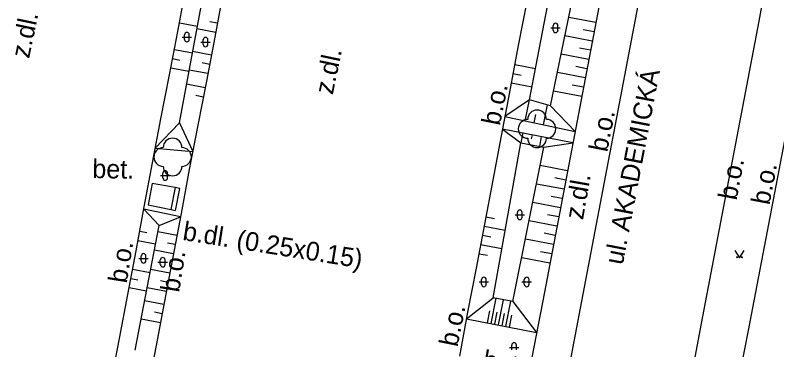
# Model space of a CAD drawing. Extents: x -601602 to -600882, y -1162594 to -1161950.
# Drawn here: x -601548.63 to -601508.03, y -1162346.85 to -1162329.03 of the extents above; entities that cross this region are included whole.
import ezdxf

# ---------------------------------------------------------------- set-up
doc = ezdxf.new("R2010")
doc.units = 0
for name, color, linetype in [('Vrstva 13', 7, 'Continuous'), ('Vrstva 14', 7, 'Continuous'), ('Vrstva 15 (Construction)', 7, 'Continuous'), ('Vrstva 16', 7, 'Continuous')]:
    doc.layers.add(name, color=color, linetype=linetype)

msp = doc.modelspace()

# ---------------------------------------------------------------- linework, layer by layer
at = {"layer": 'Vrstva 13'}
for p, q in [((-601505.5, -1162311.16), (-601508.99, -1162329.34)), ((-601539.96, -1162329.89), (-601539.52, -1162327.54)), ((-601537.55, -1162327.86), (-601537.99, -1162330.2)), ((-601521.36, -1162328.3), (-601521.81, -1162330.65)), ((-601517.45, -1162328.22), (-601520.42, -1162343.78)), ((-601515.44, -1162328.51), (-601518.44, -1162344.25)), ((-601508.99, -1162329.34), (-601512.06, -1162345.44)), ((-601506.43, -1162329.43), (-601509.56, -1162345.82)), ((-601540.4, -1162332.2), (-601539.96, -1162329.89)), ((-601537.99, -1162330.2), (-601538.44, -1162332.54)), ((-601521.81, -1162330.65), (-601522.28, -1162333.12)), ((-601540.86, -1162334.55), (-601540.4, -1162332.2)), ((-601538.44, -1162332.54), (-601538.89, -1162334.89)), ((-601522.28, -1162333.12), (-601522.72, -1162335.46)), ((-601541.31, -1162336.89), (-601540.86, -1162334.55)), ((-601538.89, -1162334.89), (-601539.36, -1162337.25)), ((-601522.72, -1162335.46), (-601523.17, -1162337.81)), ((-601541.75, -1162339.23), (-601541.31, -1162336.89)), ((-601539.36, -1162337.25), (-601539.78, -1162339.59)), ((-601541.33, -1162337.99), (-601541.55, -1162339.13)), ((-601540.1, -1162338.21), (-601541.33, -1162337.99)), ((-601523.17, -1162337.81), (-601523.61, -1162340.15)), ((-601540.1, -1162338.21), (-601540.33, -1162339.37)), ((-601539.85, -1162338.25), (-601540.1, -1162338.21)), ((-601540.08, -1162339.43), (-601539.85, -1162338.25)), ((-601542.19, -1162341.58), (-601541.75, -1162339.23)), ((-601541.55, -1162339.13), (-601540.33, -1162339.37)), ((-601540.33, -1162339.37), (-601540.08, -1162339.43)), ((-601539.78, -1162339.59), (-601540.23, -1162341.92)), ((-601523.61, -1162340.15), (-601524.06, -1162342.5)), ((-601542.63, -1162343.9), (-601542.19, -1162341.58)), ((-601540.23, -1162341.92), (-601540.67, -1162344.26)), ((-601524.06, -1162342.5), (-601524.51, -1162344.84)), ((-601520.42, -1162343.78), (-601523.89, -1162361.87)), ((-601543.07, -1162346.25), (-601542.63, -1162343.9)), ((-601540.67, -1162344.26), (-601541.12, -1162346.62)), ((-601518.44, -1162344.25), (-601521.87, -1162362.18)), ((-601524.51, -1162344.84), (-601524.95, -1162347.19)), ((-601512.06, -1162345.44), (-601515.47, -1162363.18)), ((-601509.56, -1162345.82), (-601513, -1162363.8)), ((-601543.53, -1162348.59), (-601543.07, -1162346.25)), ((-601541.12, -1162346.62), (-601541.57, -1162348.96))]:
    msp.add_line(p, q, dxfattribs=at)
at = {"layer": 'Vrstva 14'}
for p, q in [((-601521.21, -1162333.53), (-601519.75, -1162325.89)), ((-601539.88, -1162334.76), (-601538.27, -1162326.14)), ((-601520.09, -1162333.85), (-601518.49, -1162326.11)), ((-601517.68, -1162329.424), (-601519.118, -1162329.149)), ((-601539.874, -1162329.432), (-601538.918, -1162329.611)), ((-601537.85, -1162329.453), (-601538.251, -1162329.378)), ((-601519.945, -1162329.833), (-601519.945, -1162329.583)), ((-601519.695, -1162329.833), (-601519.695, -1162329.583)), ((-601537.942, -1162329.945), (-601538.945, -1162329.756)), ((-601520.07, -1162329.708), (-601519.57, -1162329.708)), ((-601517.774, -1162329.915), (-601518.352, -1162329.805)), ((-601539.728, -1162330.198), (-601539.228, -1162330.198)), ((-601539.603, -1162330.323), (-601539.603, -1162330.073)), ((-601539.353, -1162330.323), (-601539.353, -1162330.073)), ((-601538.612, -1162330.582), (-601538.612, -1162330.332)), ((-601538.362, -1162330.582), (-601538.362, -1162330.332)), ((-601517.867, -1162330.407), (-601519.321, -1162330.129)), ((-601538.737, -1162330.457), (-601538.237, -1162330.457)), ((-601517.961, -1162330.898), (-601518.546, -1162330.786)), ((-601540.143, -1162330.852), (-601539.184, -1162331.035)), ((-601538.175, -1162331.16), (-601539.172, -1162330.968)), ((-601518.055, -1162331.389), (-601519.523, -1162331.109)), ((-601540.237, -1162331.343), (-601539.852, -1162331.416)), ((-601538.269, -1162331.651), (-601538.667, -1162331.574)), ((-601540.33, -1162331.834), (-601539.368, -1162332.017)), ((-601538.363, -1162332.142), (-601539.355, -1162331.951)), ((-601522, -1162331.649), (-601520.891, -1162331.86)), ((-601518.149, -1162331.88), (-601518.739, -1162331.767)), ((-601522.094, -1162332.14), (-601521.65, -1162332.225)), ((-601518.242, -1162332.371), (-601519.726, -1162332.088)), ((-601538.509, -1162332.899), (-601539.497, -1162332.71)), ((-601522.187, -1162332.631), (-601521.079, -1162332.842)), ((-601518.336, -1162332.862), (-601518.932, -1162332.748)), ((-601518.43, -1162333.353), (-601519.928, -1162333.067)), ((-601538.603, -1162333.39), (-601538.997, -1162333.314)), ((-601521.21, -1162333.53), (-601522.526, -1162334.426)), ((-601521.449, -1162334.655), (-601521.21, -1162333.53)), ((-601520.09, -1162333.85), (-601521.21, -1162333.53)), ((-601520.471, -1162334.863), (-601520.246, -1162333.805)), ((-601520.09, -1162333.85), (-601518.786, -1162335.221)), ((-601522.526, -1162334.426), (-601518.786, -1162335.221)), ((-601520.96, -1162334.759), (-601520.867, -1162334.322)), ((-601541.161, -1162336.115), (-601539.88, -1162334.76)), ((-601539.88, -1162334.76), (-601539.17, -1162336.296)), ((-601518.901, -1162335.821), (-601522.651, -1162335.092)), ((-601522.651, -1162335.092), (-601521.67, -1162335.82)), ((-601521.569, -1162335.302), (-601521.67, -1162335.82)), ((-601521.079, -1162335.398), (-601521.119, -1162335.605)), ((-601520.588, -1162335.493), (-601520.689, -1162336.013)), ((-601523.15, -1162344.08), (-601521.67, -1162335.82)), ((-601522.1, -1162344.28), (-601520.45, -1162336.06)), ((-601521.67, -1162335.82), (-601520.45, -1162336.06)), ((-601520.45, -1162336.06), (-601518.901, -1162335.821)), ((-601541.161, -1162336.115), (-601539.17, -1162336.296)), ((-601519.187, -1162337.319), (-601520.647, -1162337.04)), ((-601540.882, -1162337.566), (-601540.382, -1162337.566)), ((-601540.757, -1162337.691), (-601540.757, -1162337.441)), ((-601540.507, -1162337.691), (-601540.507, -1162337.441)), ((-601519.281, -1162337.81), (-601519.866, -1162337.698)), ((-601519.374, -1162338.301), (-601520.844, -1162338.021)), ((-601519.468, -1162338.793), (-601520.058, -1162338.68)), ((-601539.816, -1162339.775), (-601541.772, -1162339.35)), ((-601541.772, -1162339.35), (-601540.96, -1162340.22)), ((-601519.562, -1162339.284), (-601521.041, -1162339.002)), ((-601521.984, -1162339.66), (-601521.484, -1162339.66)), ((-601521.859, -1162339.785), (-601521.859, -1162339.535)), ((-601521.609, -1162339.785), (-601521.609, -1162339.535)), ((-601519.656, -1162339.775), (-601520.249, -1162339.662)), ((-601540.96, -1162340.22), (-601539.816, -1162339.775)), ((-601523.538, -1162339.765), (-601523.083, -1162339.852)), ((-601519.749, -1162340.266), (-601521.237, -1162339.982)), ((-601542.24, -1162346.87), (-601540.96, -1162340.22)), ((-601541.994, -1162340.535), (-601541.618, -1162340.605)), ((-601540.005, -1162340.756), (-601541.025, -1162340.559)), ((-601523.63, -1162340.256), (-601522.503, -1162340.472)), ((-601523.724, -1162340.747), (-601523.271, -1162340.834)), ((-601519.937, -1162341.248), (-601521.434, -1162340.962)), ((-601519.843, -1162340.757), (-601520.44, -1162340.643)), ((-601542.086, -1162341.026), (-601541.149, -1162341.201)), ((-601540.1, -1162341.247), (-601540.508, -1162341.168)), ((-601523.818, -1162341.238), (-601522.68, -1162341.456)), ((-601540.195, -1162341.738), (-601541.214, -1162341.541)), ((-601523.912, -1162341.729), (-601523.455, -1162341.817)), ((-601520.03, -1162341.739), (-601520.631, -1162341.625)), ((-601542.036, -1162341.978), (-601541.536, -1162341.978)), ((-601541.911, -1162342.103), (-601541.911, -1162341.853)), ((-601541.661, -1162342.103), (-601541.661, -1162341.853)), ((-601541.02, -1162342.186), (-601540.52, -1162342.186)), ((-601540.895, -1162342.311), (-601540.895, -1162342.061)), ((-601540.645, -1162342.311), (-601540.645, -1162342.061)), ((-601520.124, -1162342.23), (-601521.631, -1162341.942)), ((-601542.375, -1162342.554), (-601541.443, -1162342.731)), ((-601540.389, -1162342.764), (-601541.413, -1162342.572)), ((-601542.468, -1162343.045), (-601542.096, -1162343.116)), ((-601540.481, -1162343.255), (-601540.891, -1162343.178)), ((-601523.898, -1162343.236), (-601523.398, -1162343.236)), ((-601523.773, -1162343.361), (-601523.773, -1162343.111)), ((-601523.523, -1162343.361), (-601523.523, -1162343.111)), ((-601521.615, -1162343.236), (-601521.115, -1162343.236)), ((-601521.49, -1162343.361), (-601521.49, -1162343.111)), ((-601521.24, -1162343.361), (-601521.24, -1162343.111)), ((-601542.561, -1162343.536), (-601541.632, -1162343.712)), ((-601540.573, -1162343.746), (-601541.601, -1162343.553)), ((-601524.576, -1162345.192), (-601523.15, -1162344.08)), ((-601523.013, -1162344.106), (-601523.277, -1162345.447)), ((-601522.1, -1162344.28), (-601523.15, -1162344.08)), ((-601522.621, -1162344.181), (-601522.885, -1162345.524)), ((-601540.704, -1162344.436), (-601541.734, -1162344.24)), ((-601522.228, -1162344.256), (-601522.492, -1162345.601)), ((-601522.1, -1162344.28), (-601520.832, -1162345.928)), ((-601540.797, -1162344.928), (-601541.21, -1162344.849)), ((-601523.347, -1162344.768), (-601523.473, -1162345.409)), ((-601522.955, -1162344.845), (-601523.081, -1162345.486)), ((-601522.563, -1162344.922), (-601522.689, -1162345.563)), ((-601522.17, -1162344.999), (-601522.296, -1162345.64)), ((-601540.891, -1162345.419), (-601541.923, -1162345.222)), ((-601524.576, -1162345.192), (-601520.832, -1162345.928)), ((-601522.159, -1162346.845), (-601522.159, -1162346.595)), ((-601521.909, -1162346.845), (-601521.909, -1162346.595)), ((-601522.284, -1162346.72), (-601521.784, -1162346.72))]:
    msp.add_line(p, q, dxfattribs=at)
msp.add_lwpolyline([(-601510.275, -1162341.567), (-601510.025, -1162341.942), (-601509.775, -1162341.567)], dxfattribs=at)
for centre, radius in [((-601520.81, -1162335.08), 0.0005), ((-601540.24, -1162336.58), 0.0005), ((-601510.15, -1162341.917), 0.025), ((-601510.15, -1162341.917), 0.025), ((-601509.9, -1162341.917), 0.025), ((-601509.9, -1162341.917), 0.025)]:
    msp.add_circle(centre, radius, dxfattribs=at)
for centre, radius, start, end in [((-601519.819, -1162329.583), 0.125, 0, 180), ((-601539.477, -1162330.073), 0.125, 0, 180), ((-601519.819, -1162329.833), 0.125, 180, 360), ((-601539.477, -1162330.323), 0.125, 180, 360), ((-601538.486, -1162330.334), 0.125, 0, 180), ((-601538.486, -1162330.584), 0.125, 180, 360), ((-601520.81, -1162334.58), 0.5, 0, 180), ((-601521.31, -1162335.08), 0.5, 90, 270), ((-601520.31, -1162335.08), 0.5, 270, 90), ((-601540.24, -1162336.08), 0.5, 0, 180), ((-601520.81, -1162335.58), 0.5, 180, 360), ((-601540.74, -1162336.58), 0.5, 90, 270), ((-601539.74, -1162336.58), 0.5, 270, 90), ((-601540.631, -1162337.441), 0.125, 0, 180), ((-601540.24, -1162337.08), 0.5, 180, 360), ((-601540.631, -1162337.691), 0.125, 180, 360), ((-601521.733, -1162339.535), 0.125, 0, 180), ((-601521.733, -1162339.785), 0.125, 180, 360), ((-601541.785, -1162341.853), 0.125, 0, 180), ((-601541.785, -1162342.103), 0.125, 180, 360), ((-601540.769, -1162342.061), 0.125, 0, 180), ((-601540.769, -1162342.311), 0.125, 180, 360), ((-601523.647, -1162343.111), 0.125, 0, 180), ((-601521.364, -1162343.111), 0.125, 0, 180), ((-601523.647, -1162343.361), 0.125, 180, 360), ((-601521.364, -1162343.361), 0.125, 180, 360), ((-601522.033, -1162346.595), 0.125, 0, 180)]:
    msp.add_arc(centre, radius, start, end, dxfattribs=at)

# ---------------------------------------------------------------- texts
at = {"layer": 'Vrstva 15 (Construction)'}
msp.add_text('ul. AKADEMICKÁ', height=1, rotation=79.1592, dxfattribs=at).set_placement((-601516.242, -1162342.359))
at = {"layer": 'Vrstva 16'}
for s, rotation, p in [('z.dl.', 78.1898, (-601547.894, -1162331.365)), ('z.dl.', 78.1898, (-601531.706, -1162333.301)), ('b.o.', 78.6393, (-601522.797, -1162334.947)), ('b.o.', 78.9053, (-601517.074, -1162336.354)), ('bet.', 358.9235, (-601544.526, -1162337.699)), ('b.o.', 79.2672, (-601510.178, -1162338.923)), ('b.o.', 79.2672, (-601508.424, -1162339.173)), ('z.dl.', 80.0517, (-601518.364, -1162339.957)), ('b.dl. (0.25x0.15)', 350.9608, (-601539.744, -1162340.993)), ('b.o.', 80.8929, (-601542.687, -1162343.339)), ('b.o.', 80.8929, (-601539.895, -1162343.824)), ('b.o.', 78.6393, (-601525.056, -1162346.729)), ('bet.', 350.1744, (-601523.755, -1162347.837))]:
    msp.add_text(s, height=1, rotation=rotation, dxfattribs=at).set_placement(p)

doc.saveas('drawing.dxf')
